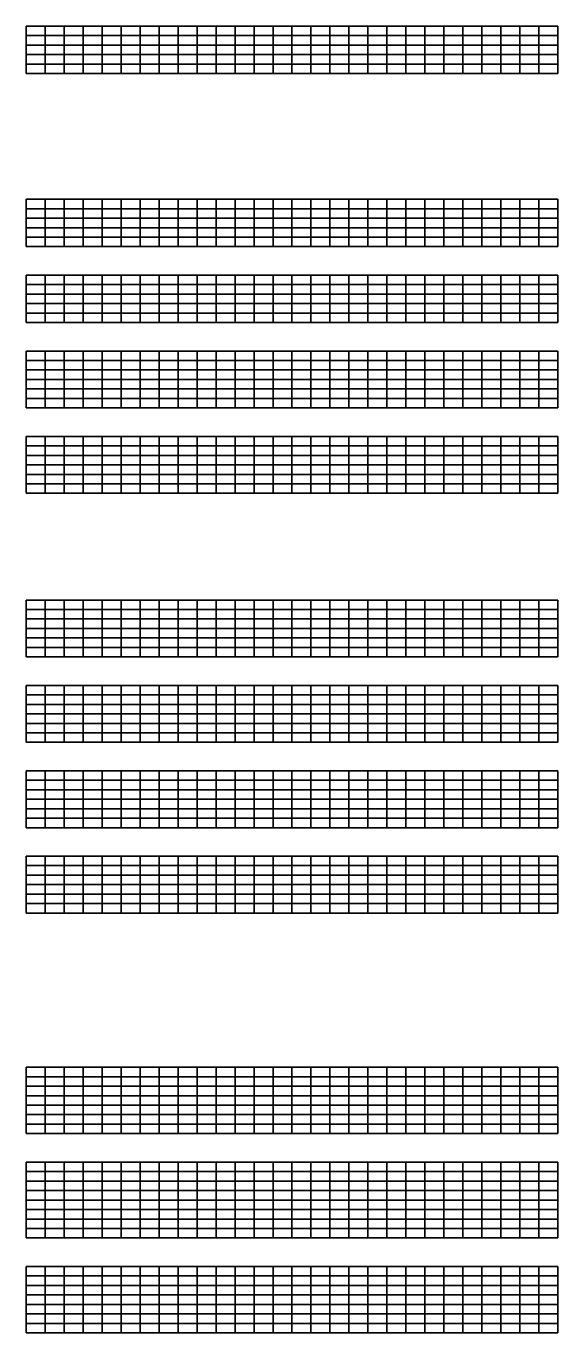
# Model space of a CAD drawing. Extents: x 1374311 to 1383814, y 384102 to 406278.
# Drawn here: x 1375927 to 1376207, y 392461 to 393149 of the extents above; entities that cross this region are included whole.
import ezdxf

# ---------------------------------------------------------------- set-up
doc = ezdxf.new("R2010")
doc.units = 0
doc.layers.add('R_Grid', color=7, linetype='Continuous')

msp = doc.modelspace()

# ---------------------------------------------------------------- linework, layer by layer
at = {"layer": 'R_Grid'}
for p, q in [((1375926.61, 393149.46), (1376206.61, 393149.46)), ((1375926.61, 393124.46), (1375926.61, 393149.46)), ((1375936.61, 393124.46), (1375936.61, 393149.46)), ((1375946.61, 393124.46), (1375946.61, 393149.46)), ((1375956.61, 393124.46), (1375956.61, 393149.46)), ((1375966.61, 393124.46), (1375966.61, 393149.46)), ((1375976.61, 393124.46), (1375976.61, 393149.46)), ((1375986.61, 393124.46), (1375986.61, 393149.46)), ((1375996.61, 393124.46), (1375996.61, 393149.46)), ((1376006.61, 393124.46), (1376006.61, 393149.46)), ((1376016.61, 393124.46), (1376016.61, 393149.46)), ((1376026.61, 393124.46), (1376026.61, 393149.46)), ((1376036.61, 393124.46), (1376036.61, 393149.46)), ((1376046.61, 393124.46), (1376046.61, 393149.46)), ((1376056.61, 393124.46), (1376056.61, 393149.46)), ((1376066.61, 393124.46), (1376066.61, 393149.46)), ((1376076.61, 393124.46), (1376076.61, 393149.46)), ((1376086.61, 393124.46), (1376086.61, 393149.46)), ((1376096.61, 393124.46), (1376096.61, 393149.46)), ((1376106.61, 393124.46), (1376106.61, 393149.46)), ((1376116.61, 393124.46), (1376116.61, 393149.46)), ((1376126.61, 393124.46), (1376126.61, 393149.46)), ((1376136.61, 393124.46), (1376136.61, 393149.46)), ((1376146.61, 393124.46), (1376146.61, 393149.46)), ((1376156.61, 393124.46), (1376156.61, 393149.46)), ((1376166.61, 393124.46), (1376166.61, 393149.46)), ((1376176.61, 393124.46), (1376176.61, 393149.46)), ((1376186.61, 393124.46), (1376186.61, 393149.46)), ((1376196.61, 393124.46), (1376196.61, 393149.46)), ((1376206.61, 393124.46), (1376206.61, 393149.46)), ((1375926.61, 393144.46), (1376206.61, 393144.46)), ((1375926.61, 393139.46), (1376206.61, 393139.46)), ((1375926.61, 393134.46), (1376206.61, 393134.46)), ((1375926.61, 393129.46), (1376206.61, 393129.46)), ((1375926.61, 393124.46), (1376206.61, 393124.46)), ((1375926.61, 393058.24), (1376206.61, 393058.24)), ((1375926.61, 393033.24), (1375926.61, 393058.24)), ((1375926.61, 393053.24), (1376206.61, 393053.24)), ((1375936.61, 393033.24), (1375936.61, 393058.24)), ((1375946.61, 393033.24), (1375946.61, 393058.24)), ((1375956.61, 393033.24), (1375956.61, 393058.24)), ((1375966.61, 393033.24), (1375966.61, 393058.24)), ((1375976.61, 393033.24), (1375976.61, 393058.24)), ((1375986.61, 393033.24), (1375986.61, 393058.24)), ((1375996.61, 393033.24), (1375996.61, 393058.24)), ((1376006.61, 393033.24), (1376006.61, 393058.24)), ((1376016.61, 393033.24), (1376016.61, 393058.24)), ((1376026.61, 393033.24), (1376026.61, 393058.24)), ((1376036.61, 393033.24), (1376036.61, 393058.24)), ((1376046.61, 393033.24), (1376046.61, 393058.24)), ((1376056.61, 393033.24), (1376056.61, 393058.24)), ((1376066.61, 393033.24), (1376066.61, 393058.24)), ((1376076.61, 393033.24), (1376076.61, 393058.24)), ((1376086.61, 393033.24), (1376086.61, 393058.24)), ((1376096.61, 393033.24), (1376096.61, 393058.24)), ((1376106.61, 393033.24), (1376106.61, 393058.24)), ((1376116.61, 393033.24), (1376116.61, 393058.24)), ((1376126.61, 393033.24), (1376126.61, 393058.24)), ((1376136.61, 393033.24), (1376136.61, 393058.24)), ((1376146.61, 393033.24), (1376146.61, 393058.24)), ((1376156.61, 393033.24), (1376156.61, 393058.24)), ((1376166.61, 393033.24), (1376166.61, 393058.24)), ((1376176.61, 393033.24), (1376176.61, 393058.24)), ((1376186.61, 393033.24), (1376186.61, 393058.24)), ((1376196.61, 393033.24), (1376196.61, 393058.24)), ((1376206.61, 393033.24), (1376206.61, 393058.24)), ((1375926.61, 393048.24), (1376206.61, 393048.24)), ((1375926.61, 393043.24), (1376206.61, 393043.24)), ((1375926.61, 393038.24), (1376206.61, 393038.24)), ((1375926.61, 393033.24), (1376206.61, 393033.24)), ((1375926.61, 393018.24), (1376206.61, 393018.24)), ((1375926.61, 392993.24), (1375926.61, 393018.24)), ((1375926.61, 393013.24), (1376206.61, 393013.24)), ((1375936.61, 392993.24), (1375936.61, 393018.24)), ((1375946.61, 392993.24), (1375946.61, 393018.24)), ((1375956.61, 392993.24), (1375956.61, 393018.24)), ((1375966.61, 392993.24), (1375966.61, 393018.24)), ((1375976.61, 392993.24), (1375976.61, 393018.24)), ((1375986.61, 392993.24), (1375986.61, 393018.24)), ((1375996.61, 392993.24), (1375996.61, 393018.24)), ((1376006.61, 392993.24), (1376006.61, 393018.24)), ((1376016.61, 392993.24), (1376016.61, 393018.24)), ((1376026.61, 392993.24), (1376026.61, 393018.24)), ((1376036.61, 392993.24), (1376036.61, 393018.24)), ((1376046.61, 392993.24), (1376046.61, 393018.24)), ((1376056.61, 392993.24), (1376056.61, 393018.24)), ((1376066.61, 392993.24), (1376066.61, 393018.24)), ((1376076.61, 392993.24), (1376076.61, 393018.24)), ((1376086.61, 392993.24), (1376086.61, 393018.24)), ((1376096.61, 392993.24), (1376096.61, 393018.24)), ((1376106.61, 392993.24), (1376106.61, 393018.24)), ((1376116.61, 392993.24), (1376116.61, 393018.24)), ((1376126.61, 392993.24), (1376126.61, 393018.24)), ((1376136.61, 392993.24), (1376136.61, 393018.24)), ((1376146.61, 392993.24), (1376146.61, 393018.24)), ((1376156.61, 392993.24), (1376156.61, 393018.24)), ((1376166.61, 392993.24), (1376166.61, 393018.24)), ((1376176.61, 392993.24), (1376176.61, 393018.24)), ((1376186.61, 392993.24), (1376186.61, 393018.24)), ((1376196.61, 392993.24), (1376196.61, 393018.24)), ((1376206.61, 392993.24), (1376206.61, 393018.24)), ((1375926.61, 393008.24), (1376206.61, 393008.24)), ((1375926.61, 393003.24), (1376206.61, 393003.24)), ((1375926.61, 392998.24), (1376206.61, 392998.24)), ((1375926.61, 392993.24), (1376206.61, 392993.24)), ((1375926.61, 392978.24), (1376206.61, 392978.24)), ((1375926.61, 392948.24), (1375926.61, 392978.24)), ((1375936.61, 392948.24), (1375936.61, 392978.24)), ((1375946.61, 392948.24), (1375946.61, 392978.24)), ((1375956.61, 392948.24), (1375956.61, 392978.24)), ((1375966.61, 392948.24), (1375966.61, 392978.24)), ((1375976.61, 392948.24), (1375976.61, 392978.24)), ((1375986.61, 392948.24), (1375986.61, 392978.24)), ((1375996.61, 392948.24), (1375996.61, 392978.24)), ((1376006.61, 392948.24), (1376006.61, 392978.24)), ((1376016.61, 392948.24), (1376016.61, 392978.24)), ((1376026.61, 392948.24), (1376026.61, 392978.24)), ((1376036.61, 392948.24), (1376036.61, 392978.24)), ((1376046.61, 392948.24), (1376046.61, 392978.24)), ((1376056.61, 392948.24), (1376056.61, 392978.24)), ((1376066.61, 392948.24), (1376066.61, 392978.24)), ((1376076.61, 392948.24), (1376076.61, 392978.24)), ((1376086.61, 392948.24), (1376086.61, 392978.24)), ((1376096.61, 392948.24), (1376096.61, 392978.24)), ((1376106.61, 392948.24), (1376106.61, 392978.24)), ((1376116.61, 392948.24), (1376116.61, 392978.24)), ((1376126.61, 392948.24), (1376126.61, 392978.24)), ((1376136.61, 392948.24), (1376136.61, 392978.24)), ((1376146.61, 392948.24), (1376146.61, 392978.24)), ((1376156.61, 392948.24), (1376156.61, 392978.24)), ((1376166.61, 392948.24), (1376166.61, 392978.24)), ((1376176.61, 392948.24), (1376176.61, 392978.24)), ((1376186.61, 392948.24), (1376186.61, 392978.24)), ((1376196.61, 392948.24), (1376196.61, 392978.24)), ((1376206.61, 392948.24), (1376206.61, 392978.24)), ((1375926.61, 392973.24), (1376206.61, 392973.24)), ((1375926.61, 392968.24), (1376206.61, 392968.24)), ((1375926.61, 392963.24), (1376206.61, 392963.24)), ((1375926.61, 392958.24), (1376206.61, 392958.24)), ((1375926.61, 392953.24), (1376206.61, 392953.24)), ((1375926.61, 392948.24), (1376206.61, 392948.24)), ((1375926.61, 392933.24), (1376206.61, 392933.24)), ((1375926.61, 392903.24), (1375926.61, 392933.24)), ((1375936.61, 392903.24), (1375936.61, 392933.24)), ((1375946.61, 392903.24), (1375946.61, 392933.24)), ((1375956.61, 392903.24), (1375956.61, 392933.24)), ((1375966.61, 392903.24), (1375966.61, 392933.24)), ((1375976.61, 392903.24), (1375976.61, 392933.24)), ((1375986.61, 392903.24), (1375986.61, 392933.24)), ((1375996.61, 392903.24), (1375996.61, 392933.24)), ((1376006.61, 392903.24), (1376006.61, 392933.24)), ((1376016.61, 392903.24), (1376016.61, 392933.24)), ((1376026.61, 392903.24), (1376026.61, 392933.24)), ((1376036.61, 392903.24), (1376036.61, 392933.24)), ((1376046.61, 392903.24), (1376046.61, 392933.24)), ((1376056.61, 392903.24), (1376056.61, 392933.24)), ((1376066.61, 392903.24), (1376066.61, 392933.24)), ((1376076.61, 392903.24), (1376076.61, 392933.24)), ((1376086.61, 392903.24), (1376086.61, 392933.24)), ((1376096.61, 392903.24), (1376096.61, 392933.24)), ((1376106.61, 392903.24), (1376106.61, 392933.24)), ((1376116.61, 392903.24), (1376116.61, 392933.24)), ((1376126.61, 392903.24), (1376126.61, 392933.24)), ((1376136.61, 392903.24), (1376136.61, 392933.24)), ((1376146.61, 392903.24), (1376146.61, 392933.24)), ((1376156.61, 392903.24), (1376156.61, 392933.24)), ((1376166.61, 392903.24), (1376166.61, 392933.24)), ((1376176.61, 392903.24), (1376176.61, 392933.24)), ((1376186.61, 392903.24), (1376186.61, 392933.24)), ((1376196.61, 392903.24), (1376196.61, 392933.24)), ((1376206.61, 392903.24), (1376206.61, 392933.24)), ((1375926.61, 392928.24), (1376206.61, 392928.24)), ((1375926.61, 392923.24), (1376206.61, 392923.24)), ((1375926.61, 392918.24), (1376206.61, 392918.24)), ((1375926.61, 392913.24), (1376206.61, 392913.24)), ((1375926.61, 392908.24), (1376206.61, 392908.24)), ((1375926.61, 392903.24), (1376206.61, 392903.24)), ((1375926.61, 392847.02), (1376206.61, 392847.02)), ((1375926.61, 392817.02), (1375926.61, 392847.02)), ((1375936.61, 392817.02), (1375936.61, 392847.02)), ((1375946.61, 392817.02), (1375946.61, 392847.02)), ((1375956.61, 392817.02), (1375956.61, 392847.02)), ((1375966.61, 392817.02), (1375966.61, 392847.02)), ((1375976.61, 392817.02), (1375976.61, 392847.02)), ((1375986.61, 392817.02), (1375986.61, 392847.02)), ((1375996.61, 392817.02), (1375996.61, 392847.02)), ((1376006.61, 392817.02), (1376006.61, 392847.02)), ((1376016.61, 392817.02), (1376016.61, 392847.02)), ((1376026.61, 392817.02), (1376026.61, 392847.02)), ((1376036.61, 392817.02), (1376036.61, 392847.02)), ((1376046.61, 392817.02), (1376046.61, 392847.02)), ((1376056.61, 392817.02), (1376056.61, 392847.02)), ((1376066.61, 392817.02), (1376066.61, 392847.02)), ((1376076.61, 392817.02), (1376076.61, 392847.02)), ((1376086.61, 392817.02), (1376086.61, 392847.02)), ((1376096.61, 392817.02), (1376096.61, 392847.02)), ((1376106.61, 392817.02), (1376106.61, 392847.02)), ((1376116.61, 392817.02), (1376116.61, 392847.02)), ((1376126.61, 392817.02), (1376126.61, 392847.02)), ((1376136.61, 392817.02), (1376136.61, 392847.02)), ((1376146.61, 392817.02), (1376146.61, 392847.02)), ((1376156.61, 392817.02), (1376156.61, 392847.02)), ((1376166.61, 392817.02), (1376166.61, 392847.02)), ((1376176.61, 392817.02), (1376176.61, 392847.02)), ((1376186.61, 392817.02), (1376186.61, 392847.02)), ((1376196.61, 392817.02), (1376196.61, 392847.02)), ((1376206.61, 392817.02), (1376206.61, 392847.02)), ((1375926.61, 392842.02), (1376206.61, 392842.02)), ((1375926.61, 392837.02), (1376206.61, 392837.02)), ((1375926.61, 392832.02), (1376206.61, 392832.02)), ((1375926.61, 392827.02), (1376206.61, 392827.02)), ((1375926.61, 392822.02), (1376206.61, 392822.02)), ((1375926.61, 392817.02), (1376206.61, 392817.02)), ((1375926.61, 392802.02), (1376206.61, 392802.02)), ((1375926.61, 392772.02), (1375926.61, 392802.02)), ((1375936.61, 392772.02), (1375936.61, 392802.02)), ((1375946.61, 392772.02), (1375946.61, 392802.02)), ((1375956.61, 392772.02), (1375956.61, 392802.02)), ((1375966.61, 392772.02), (1375966.61, 392802.02)), ((1375976.61, 392772.02), (1375976.61, 392802.02)), ((1375986.61, 392772.02), (1375986.61, 392802.02)), ((1375996.61, 392772.02), (1375996.61, 392802.02)), ((1376006.61, 392772.02), (1376006.61, 392802.02)), ((1376016.61, 392772.02), (1376016.61, 392802.02)), ((1376026.61, 392772.02), (1376026.61, 392802.02)), ((1376036.61, 392772.02), (1376036.61, 392802.02)), ((1376046.61, 392772.02), (1376046.61, 392802.02)), ((1376056.61, 392772.02), (1376056.61, 392802.02)), ((1376066.61, 392772.02), (1376066.61, 392802.02)), ((1376076.61, 392772.02), (1376076.61, 392802.02)), ((1376086.61, 392772.02), (1376086.61, 392802.02)), ((1376096.61, 392772.02), (1376096.61, 392802.02)), ((1376106.61, 392772.02), (1376106.61, 392802.02)), ((1376116.61, 392772.02), (1376116.61, 392802.02)), ((1376126.61, 392772.02), (1376126.61, 392802.02)), ((1376136.61, 392772.02), (1376136.61, 392802.02)), ((1376146.61, 392772.02), (1376146.61, 392802.02)), ((1376156.61, 392772.02), (1376156.61, 392802.02)), ((1376166.61, 392772.02), (1376166.61, 392802.02)), ((1376176.61, 392772.02), (1376176.61, 392802.02)), ((1376186.61, 392772.02), (1376186.61, 392802.02)), ((1376196.61, 392772.02), (1376196.61, 392802.02)), ((1376206.61, 392772.02), (1376206.61, 392802.02)), ((1375926.61, 392797.02), (1376206.61, 392797.02)), ((1375926.61, 392792.02), (1376206.61, 392792.02)), ((1375926.61, 392787.02), (1376206.61, 392787.02)), ((1375926.61, 392782.02), (1376206.61, 392782.02)), ((1375926.61, 392777.02), (1376206.61, 392777.02)), ((1375926.61, 392772.02), (1376206.61, 392772.02)), ((1375926.61, 392757.02), (1376206.61, 392757.02)), ((1375926.61, 392727.02), (1375926.61, 392757.02)), ((1375936.61, 392727.02), (1375936.61, 392757.02)), ((1375946.61, 392727.02), (1375946.61, 392757.02)), ((1375956.61, 392727.02), (1375956.61, 392757.02)), ((1375966.61, 392727.02), (1375966.61, 392757.02)), ((1375976.61, 392727.02), (1375976.61, 392757.02)), ((1375986.61, 392727.02), (1375986.61, 392757.02)), ((1375996.61, 392727.02), (1375996.61, 392757.02)), ((1376006.61, 392727.02), (1376006.61, 392757.02)), ((1376016.61, 392727.02), (1376016.61, 392757.02)), ((1376026.61, 392727.02), (1376026.61, 392757.02)), ((1376036.61, 392727.02), (1376036.61, 392757.02)), ((1376046.61, 392727.02), (1376046.61, 392757.02)), ((1376056.61, 392727.02), (1376056.61, 392757.02)), ((1376066.61, 392727.02), (1376066.61, 392757.02)), ((1376076.61, 392727.02), (1376076.61, 392757.02)), ((1376086.61, 392727.02), (1376086.61, 392757.02)), ((1376096.61, 392727.02), (1376096.61, 392757.02)), ((1376106.61, 392727.02), (1376106.61, 392757.02)), ((1376116.61, 392727.02), (1376116.61, 392757.02)), ((1376126.61, 392727.02), (1376126.61, 392757.02)), ((1376136.61, 392727.02), (1376136.61, 392757.02)), ((1376146.61, 392727.02), (1376146.61, 392757.02)), ((1376156.61, 392727.02), (1376156.61, 392757.02)), ((1376166.61, 392727.02), (1376166.61, 392757.02)), ((1376176.61, 392727.02), (1376176.61, 392757.02)), ((1376186.61, 392727.02), (1376186.61, 392757.02)), ((1376196.61, 392727.02), (1376196.61, 392757.02)), ((1376206.61, 392727.02), (1376206.61, 392757.02)), ((1375926.61, 392752.02), (1376206.61, 392752.02)), ((1375926.61, 392747.02), (1376206.61, 392747.02)), ((1375926.61, 392742.02), (1376206.61, 392742.02)), ((1375926.61, 392737.02), (1376206.61, 392737.02)), ((1375926.61, 392732.02), (1376206.61, 392732.02)), ((1375926.61, 392727.02), (1376206.61, 392727.02)), ((1375926.61, 392712.02), (1376206.61, 392712.02)), ((1375926.61, 392682.02), (1375926.61, 392712.02)), ((1375936.61, 392682.02), (1375936.61, 392712.02)), ((1375946.61, 392682.02), (1375946.61, 392712.02)), ((1375956.61, 392682.02), (1375956.61, 392712.02)), ((1375966.61, 392682.02), (1375966.61, 392712.02)), ((1375976.61, 392682.02), (1375976.61, 392712.02)), ((1375986.61, 392682.02), (1375986.61, 392712.02)), ((1375996.61, 392682.02), (1375996.61, 392712.02)), ((1376006.61, 392682.02), (1376006.61, 392712.02)), ((1376016.61, 392682.02), (1376016.61, 392712.02)), ((1376026.61, 392682.02), (1376026.61, 392712.02)), ((1376036.61, 392682.02), (1376036.61, 392712.02)), ((1376046.61, 392682.02), (1376046.61, 392712.02)), ((1376056.61, 392682.02), (1376056.61, 392712.02)), ((1376066.61, 392682.02), (1376066.61, 392712.02)), ((1376076.61, 392682.02), (1376076.61, 392712.02)), ((1376086.61, 392682.02), (1376086.61, 392712.02)), ((1376096.61, 392682.02), (1376096.61, 392712.02)), ((1376106.61, 392682.02), (1376106.61, 392712.02)), ((1376116.61, 392682.02), (1376116.61, 392712.02)), ((1376126.61, 392682.02), (1376126.61, 392712.02)), ((1376136.61, 392682.02), (1376136.61, 392712.02)), ((1376146.61, 392682.02), (1376146.61, 392712.02)), ((1376156.61, 392682.02), (1376156.61, 392712.02)), ((1376166.61, 392682.02), (1376166.61, 392712.02)), ((1376176.61, 392682.02), (1376176.61, 392712.02)), ((1376186.61, 392682.02), (1376186.61, 392712.02)), ((1376196.61, 392682.02), (1376196.61, 392712.02)), ((1376206.61, 392682.02), (1376206.61, 392712.02)), ((1375926.61, 392707.02), (1376206.61, 392707.02)), ((1375926.61, 392702.02), (1376206.61, 392702.02)), ((1375926.61, 392697.02), (1376206.61, 392697.02)), ((1375926.61, 392692.02), (1376206.61, 392692.02)), ((1375926.61, 392687.02), (1376206.61, 392687.02)), ((1375926.61, 392682.02), (1376206.61, 392682.02)), ((1375926.61, 392600.8), (1376206.61, 392600.8)), ((1375926.61, 392565.8), (1375926.61, 392600.8)), ((1375936.61, 392565.8), (1375936.61, 392600.8)), ((1375946.61, 392565.8), (1375946.61, 392600.8)), ((1375956.61, 392565.8), (1375956.61, 392600.8)), ((1375966.61, 392565.8), (1375966.61, 392600.8)), ((1375976.61, 392565.8), (1375976.61, 392600.8)), ((1375986.61, 392565.8), (1375986.61, 392600.8)), ((1375996.61, 392565.8), (1375996.61, 392600.8)), ((1376006.61, 392565.8), (1376006.61, 392600.8)), ((1376016.61, 392565.8), (1376016.61, 392600.8)), ((1376026.61, 392565.8), (1376026.61, 392600.8)), ((1376036.61, 392565.8), (1376036.61, 392600.8)), ((1376046.61, 392565.8), (1376046.61, 392600.8)), ((1376056.61, 392565.8), (1376056.61, 392600.8)), ((1376066.61, 392565.8), (1376066.61, 392600.8)), ((1376076.61, 392565.8), (1376076.61, 392600.8)), ((1376086.61, 392565.8), (1376086.61, 392600.8)), ((1376096.61, 392565.8), (1376096.61, 392600.8)), ((1376106.61, 392565.8), (1376106.61, 392600.8)), ((1376116.61, 392565.8), (1376116.61, 392600.8)), ((1376126.61, 392565.8), (1376126.61, 392600.8)), ((1376136.61, 392565.8), (1376136.61, 392600.8)), ((1376146.61, 392565.8), (1376146.61, 392600.8)), ((1376156.61, 392565.8), (1376156.61, 392600.8)), ((1376166.61, 392565.8), (1376166.61, 392600.8)), ((1376176.61, 392565.8), (1376176.61, 392600.8)), ((1376186.61, 392565.8), (1376186.61, 392600.8)), ((1376196.61, 392565.8), (1376196.61, 392600.8)), ((1376206.61, 392565.8), (1376206.61, 392600.8)), ((1375926.61, 392595.8), (1376206.61, 392595.8)), ((1375926.61, 392590.8), (1376206.61, 392590.8)), ((1375926.61, 392585.8), (1376206.61, 392585.8)), ((1375926.61, 392580.8), (1376206.61, 392580.8)), ((1375926.61, 392575.8), (1376206.61, 392575.8)), ((1375926.61, 392570.8), (1376206.61, 392570.8)), ((1375926.61, 392565.8), (1376206.61, 392565.8)), ((1375926.61, 392550.8), (1376206.61, 392550.8)), ((1375926.61, 392510.8), (1375926.61, 392550.8)), ((1375936.61, 392510.8), (1375936.61, 392550.8)), ((1375946.61, 392510.8), (1375946.61, 392550.8)), ((1375956.61, 392510.8), (1375956.61, 392550.8)), ((1375966.61, 392510.8), (1375966.61, 392550.8)), ((1375976.61, 392510.8), (1375976.61, 392550.8)), ((1375986.61, 392510.8), (1375986.61, 392550.8)), ((1375996.61, 392510.8), (1375996.61, 392550.8)), ((1376006.61, 392510.8), (1376006.61, 392550.8)), ((1376016.61, 392510.8), (1376016.61, 392550.8)), ((1376026.61, 392510.8), (1376026.61, 392550.8)), ((1376036.61, 392510.8), (1376036.61, 392550.8)), ((1376046.61, 392510.8), (1376046.61, 392550.8)), ((1376056.61, 392510.8), (1376056.61, 392550.8)), ((1376066.61, 392510.8), (1376066.61, 392550.8)), ((1376076.61, 392510.8), (1376076.61, 392550.8)), ((1376086.61, 392510.8), (1376086.61, 392550.8)), ((1376096.61, 392510.8), (1376096.61, 392550.8)), ((1376106.61, 392510.8), (1376106.61, 392550.8)), ((1376116.61, 392510.8), (1376116.61, 392550.8)), ((1376126.61, 392510.8), (1376126.61, 392550.8)), ((1376136.61, 392510.8), (1376136.61, 392550.8)), ((1376146.61, 392510.8), (1376146.61, 392550.8)), ((1376156.61, 392510.8), (1376156.61, 392550.8)), ((1376166.61, 392510.8), (1376166.61, 392550.8)), ((1376176.61, 392510.8), (1376176.61, 392550.8)), ((1376186.61, 392510.8), (1376186.61, 392550.8)), ((1376196.61, 392510.8), (1376196.61, 392550.8)), ((1376206.61, 392510.8), (1376206.61, 392550.8)), ((1375926.61, 392545.8), (1376206.61, 392545.8)), ((1375926.61, 392540.8), (1376206.61, 392540.8)), ((1375926.61, 392535.8), (1376206.61, 392535.8)), ((1375926.61, 392530.8), (1376206.61, 392530.8)), ((1375926.61, 392525.8), (1376206.61, 392525.8)), ((1375926.61, 392520.8), (1376206.61, 392520.8)), ((1375926.61, 392515.8), (1376206.61, 392515.8)), ((1375926.61, 392510.8), (1376206.61, 392510.8)), ((1375926.61, 392495.8), (1376206.61, 392495.8)), ((1375926.61, 392460.8), (1375926.61, 392495.8)), ((1375936.61, 392460.8), (1375936.61, 392495.8)), ((1375946.61, 392460.8), (1375946.61, 392495.8)), ((1375956.61, 392460.8), (1375956.61, 392495.8)), ((1375966.61, 392460.8), (1375966.61, 392495.8)), ((1375976.61, 392460.8), (1375976.61, 392495.8)), ((1375986.61, 392460.8), (1375986.61, 392495.8)), ((1375996.61, 392460.8), (1375996.61, 392495.8)), ((1376006.61, 392460.8), (1376006.61, 392495.8)), ((1376016.61, 392460.8), (1376016.61, 392495.8)), ((1376026.61, 392460.8), (1376026.61, 392495.8)), ((1376036.61, 392460.8), (1376036.61, 392495.8)), ((1376046.61, 392460.8), (1376046.61, 392495.8)), ((1376056.61, 392460.8), (1376056.61, 392495.8)), ((1376066.61, 392460.8), (1376066.61, 392495.8)), ((1376076.61, 392460.8), (1376076.61, 392495.8)), ((1376086.61, 392460.8), (1376086.61, 392495.8)), ((1376096.61, 392460.8), (1376096.61, 392495.8)), ((1376106.61, 392460.8), (1376106.61, 392495.8)), ((1376116.61, 392460.8), (1376116.61, 392495.8)), ((1376126.61, 392460.8), (1376126.61, 392495.8)), ((1376136.61, 392460.8), (1376136.61, 392495.8)), ((1376146.61, 392460.8), (1376146.61, 392495.8)), ((1376156.61, 392460.8), (1376156.61, 392495.8)), ((1376166.61, 392460.8), (1376166.61, 392495.8)), ((1376176.61, 392460.8), (1376176.61, 392495.8)), ((1376186.61, 392460.8), (1376186.61, 392495.8)), ((1376196.61, 392460.8), (1376196.61, 392495.8)), ((1376206.61, 392460.8), (1376206.61, 392495.8)), ((1375926.61, 392490.8), (1376206.61, 392490.8)), ((1375926.61, 392485.8), (1376206.61, 392485.8)), ((1375926.61, 392480.8), (1376206.61, 392480.8)), ((1375926.61, 392475.8), (1376206.61, 392475.8)), ((1375926.61, 392470.8), (1376206.61, 392470.8)), ((1375926.61, 392465.8), (1376206.61, 392465.8)), ((1375926.61, 392460.8), (1376206.61, 392460.8))]:
    msp.add_line(p, q, dxfattribs=at)

doc.saveas('drawing.dxf')
